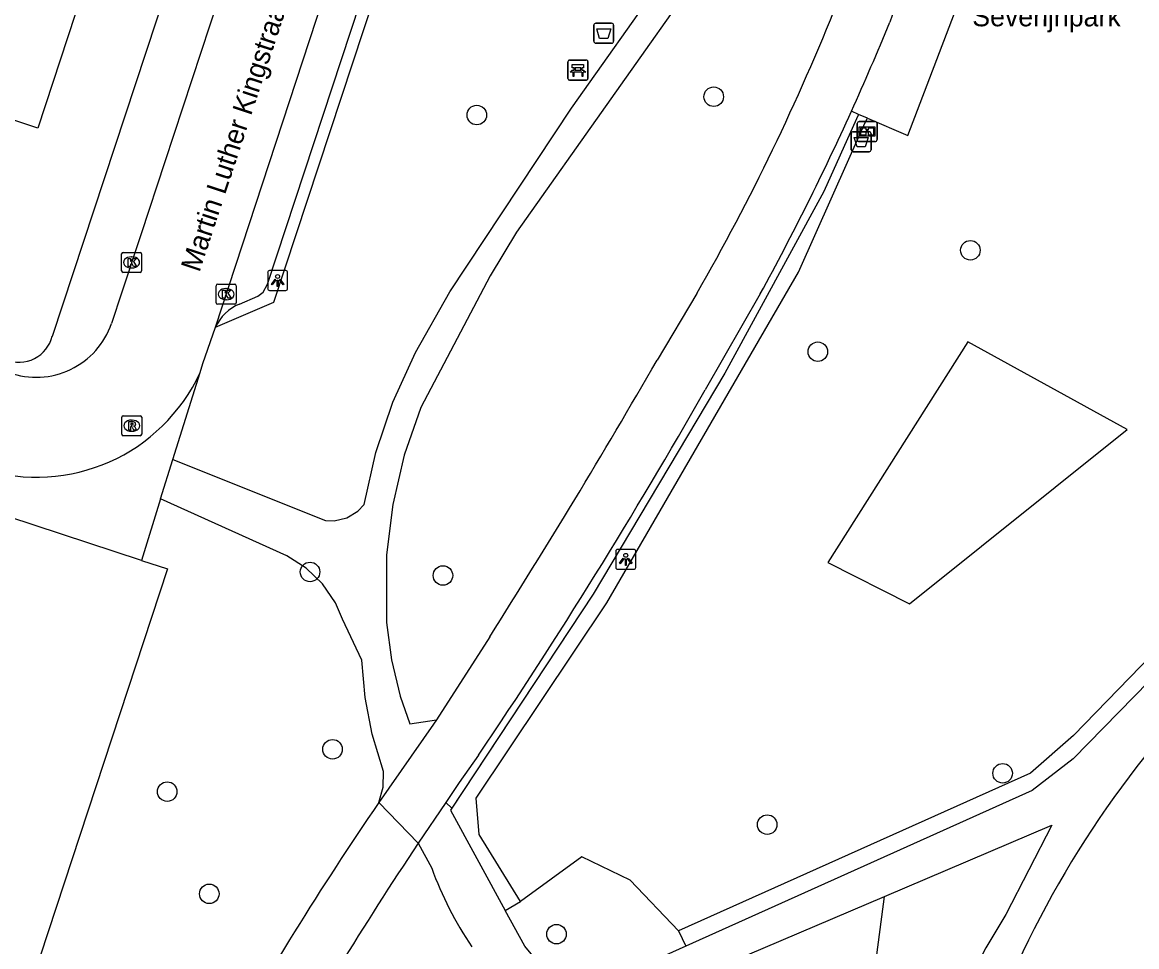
# Model space of a CAD drawing. Extents: x 157793 to 159380, y 380882 to 382313.
# Drawn here: x 159095 to 159150.8, y 381841.4 to 381887.7 of the extents above; entities that cross this region are included whole.
import ezdxf

# ---------------------------------------------------------------- set-up
doc = ezdxf.new("R2010")
doc.units = 0
for name, color, linetype in [('IMGEO_Afvalbak', 7, 'Continuous'), ('IMGEO_Bank', 7, 'Continuous'), ('IMGEO_Boom', 7, 'Continuous'), ('IMGEO_Fietspad_gesloten', 7, 'Continuous'), ('IMGEO_Groenvoorziening', 7, 'Continuous'), ('IMGEO_Haag', 7, 'Continuous'), ('IMGEO_Hek', 7, 'Continuous'), ('IMGEO_Informatiebord', 7, 'Continuous'), ('IMGEO_Kolk', 7, 'Continuous'), ('IMGEO_Lichtpunt', 7, 'Continuous'), ('IMGEO_Openbare_ruimte_label', 7, 'Continuous'), ('IMGEO_Pand', 7, 'Continuous'), ('IMGEO_Rijbaan_lokaal_open', 7, 'Continuous'), ('IMGEO_Rioolput', 7, 'Continuous'), ('IMGEO_Voetpad_halfverhard', 7, 'Continuous'), ('IMGEO_Voetpad_open', 7, 'Continuous')]:
    doc.layers.add(name, color=color, linetype=linetype)

msp = doc.modelspace()

# ---------------------------------------------------------------- linework, layer by layer
at = {"layer": 'IMGEO_Afvalbak'}
for p, q in [((159123.594, 381886.74), (159123.594, 381887.54)), ((159123.594, 381887.54), (159123.594, 381886.74)), ((159123.694, 381887.64), (159124.484, 381887.64)), ((159124.484, 381887.64), (159123.694, 381887.64)), ((159124.584, 381887.54), (159124.584, 381886.74)), ((159124.584, 381886.74), (159124.584, 381887.54)), ((159124.484, 381886.64), (159123.694, 381886.64)), ((159123.694, 381886.64), (159124.484, 381886.64)), ((159136.478, 381881.31), (159136.478, 381882.11)), ((159136.478, 381882.11), (159136.478, 381881.31)), ((159136.578, 381882.21), (159137.368, 381882.21)), ((159137.368, 381882.21), (159136.578, 381882.21)), ((159137.468, 381882.11), (159137.468, 381881.31)), ((159137.468, 381881.31), (159137.468, 381882.11)), ((159137.368, 381881.21), (159136.578, 381881.21)), ((159136.578, 381881.21), (159137.368, 381881.21))]:
    msp.add_line(p, q, dxfattribs=at)
for points in [[(159123.737, 381887.354), (159124.441, 381887.354), (159124.292, 381886.884), (159123.886, 381886.884), (159123.737, 381887.354)], [(159136.621, 381881.924), (159137.325, 381881.924), (159137.176, 381881.454), (159136.77, 381881.454), (159136.621, 381881.924)]]:
    msp.add_lwpolyline(points, dxfattribs=at)
for centre, start, end in [((159123.694, 381887.54), 90, 180), ((159123.694, 381887.54), 90, 180), ((159124.484, 381887.54), 0, 90), ((159124.484, 381887.54), 360, 90), ((159123.694, 381886.74), 180, 270), ((159123.694, 381886.74), 180, 270), ((159124.484, 381886.74), 270, 0), ((159124.484, 381886.74), 270, 0), ((159136.578, 381882.11), 90, 180), ((159136.578, 381882.11), 90, 180), ((159137.368, 381882.11), 0, 90), ((159137.368, 381882.11), 360, 90), ((159136.578, 381881.31), 180, 270), ((159136.578, 381881.31), 180, 270), ((159137.368, 381881.31), 270, 0), ((159137.368, 381881.31), 270, 0)]:
    msp.add_arc(centre, 0.1, start, end, dxfattribs=at)
at = {"layer": 'IMGEO_Bank'}
for p, q in [((159122.374, 381885.795), (159123.215, 381885.795)), ((159123.215, 381885.795), (159122.374, 381885.795)), ((159122.299, 381884.87), (159122.299, 381885.711)), ((159122.299, 381885.711), (159122.299, 381884.87)), ((159122.608, 381885.301), (159122.608, 381885.407)), ((159122.652, 381885.407), (159122.652, 381885.301)), ((159122.94, 381885.413), (159122.658, 381885.413)), ((159122.658, 381885.295), (159122.94, 381885.295)), ((159122.946, 381885.301), (159122.946, 381885.407)), ((159122.99, 381885.407), (159122.99, 381885.301)), ((159123.299, 381885.72), (159123.299, 381884.879)), ((159123.299, 381884.879), (159123.299, 381885.72)), ((159123.224, 381884.795), (159122.383, 381884.795)), ((159122.383, 381884.795), (159123.224, 381884.795)), ((159122.996, 381885.193), (159122.603, 381885.193))]:
    msp.add_line(p, q, dxfattribs=at)
for points in [[(159122.546, 381885.193), (159122.404, 381885.193), (159122.516, 381885.295), (159122.602, 381885.295)], [(159122.602, 381885.413), (159122.516, 381885.413), (159122.516, 381885.574), (159123.079, 381885.574), (159123.079, 381885.413), (159122.996, 381885.413)], [(159122.996, 381885.295), (159123.079, 381885.295), (159123.191, 381885.193), (159123.052, 381885.193)], [(159122.596, 381885.186), (159122.596, 381884.979), (159122.553, 381884.979), (159122.553, 381885.186)], [(159123.046, 381885.186), (159123.046, 381884.979), (159123.002, 381884.979), (159123.002, 381885.186)]]:
    msp.add_lwpolyline(points, dxfattribs=at)
for centre, radius, start, end in [((159122.377, 381885.717), 0.0779, 92.4484, 184.2845), ((159122.377, 381885.717), 0.0779, 92.4484, 184.2845), ((159123.221, 381885.717), 0.0779, 2.4484, 94.2845), ((159123.221, 381885.717), 0.0779, 2.4484, 94.2845), ((159122.601, 381885.406), 0.00671, 2.8957, 87.1043), ((159122.601, 381885.302), 0.00671, 272.8957, 357.1043), ((159122.658, 381885.406), 0.00671, 92.8957, 177.1043), ((159122.658, 381885.302), 0.00671, 182.8957, 267.1043), ((159122.94, 381885.406), 0.00671, 2.8957, 87.1043), ((159122.94, 381885.302), 0.00671, 272.8957, 357.1043), ((159122.997, 381885.406), 0.00671, 92.8957, 177.1043), ((159122.997, 381885.302), 0.00671, 182.8957, 267.1043), ((159122.377, 381884.873), 0.0779, 182.4484, 274.2845), ((159122.377, 381884.873), 0.0779, 182.4484, 274.2845), ((159122.546, 381885.186), 0.00671, 2.8957, 87.1043), ((159122.603, 381885.186), 0.00671, 92.8957, 177.1043), ((159122.995, 381885.186), 0.00671, 2.8957, 87.1043), ((159123.052, 381885.186), 0.00671, 92.8957, 177.1043), ((159123.221, 381884.873), 0.0779, 272.4484, 4.2845), ((159123.221, 381884.873), 0.0779, 272.4484, 4.2845)]:
    msp.add_arc(centre, radius, start, end, dxfattribs=at)
at = {"layer": 'IMGEO_Boom'}
for centre in [(159129.597, 381883.96), (159117.735, 381883.045), (159142.443, 381876.278), (159134.806, 381871.199), (159109.387, 381860.177), (159116.041, 381860), (159110.515, 381851.301), (159144.057, 381850.098), (159102.24, 381849.18), (159132.273, 381847.53), (159104.344, 381844.066), (159121.725, 381842.049)]:
    msp.add_circle(centre, 0.489, dxfattribs=at)
at = {"layer": 'IMGEO_Fietspad_gesloten'}
for points in [[(159138.659, 381888.358), (159138.534, 381888.022), (159138.408, 381887.687)], [(159128.751, 381874.114), (159126.757, 381870.772)], [(159131.927, 381874.098), (159129.165, 381869.287)], [(159118.384, 381856.932), (159115.712, 381852.775)], [(159115.712, 381852.775), (159115.569, 381852.555), (159112.829, 381848.642)], [(159117.817, 381851), (159117.337, 381850.316), (159116.86, 381849.631), (159116.186, 381848.64)], [(159114.806, 381846.608), (159112.829, 381848.642)], [(159116.186, 381848.64), (159114.806, 381846.608)]]:
    msp.add_lwpolyline(points, dxfattribs=at)
for centre, radius, start, end in [((159029.694, 381930.932), 114.195, 330.16196, 338.32783), ((159014.194, 381938.621), 134.251, 335.63248, 337.70369), ((159013.891, 381938.723), 134.569, 331.29902, 335.64619), ((158792.635, 382063.458), 385.701, 327.62513, 330.0282), ((158887.209, 382006.768), 278.287, 325.96223, 330.39442), ((159265.394, 381744.73), 184.591, 145.74137, 150.53503), ((159280.146, 381736.449), 198.676, 146.32625, 150.58386)]:
    msp.add_arc(centre, radius, start, end, dxfattribs=at)
at = {"layer": 'IMGEO_Groenvoorziening'}
for points in [[(159150.293, 381867.31), (159142.314, 381871.698), (159135.3, 381860.644), (159139.387, 381858.579), (159150.293, 381867.31)], [(159100.945, 381860.757), (159102.25, 381860.329), (159086.702, 381813.089)], [(159127.84, 381842.214), (159125.408, 381844.748), (159122.989, 381845.911), (159119.931, 381843.685)], [(159139.489, 381831.145), (159136.672, 381832.78), (159138.142, 381843.932)]]:
    msp.add_lwpolyline(points, dxfattribs=at)
at = {"layer": 'IMGEO_Haag'}
for points in [[(159136.84, 381883.079), (159136.747, 381882.863), (159135.106, 381879.217), (159130.155, 381870.129), (159123.566, 381859.06), (159116.479, 381848.347)], [(159119.931, 381843.685), (159117.854, 381847.033), (159117.706, 381848.855), (159124.251, 381858.636), (159133.84, 381875.188), (159137.183, 381882.664), (159137.287, 381882.887)], [(159169.269, 381874.2), (159168.785, 381874.617), (159162.203, 381867.022), (159147.602, 381851.989), (159145.445, 381850.112), (159127.84, 381842.214)], [(159119.154, 381843.238), (159119.931, 381843.685)], [(159127.84, 381842.214), (159128.2, 381841.446)]]:
    msp.add_lwpolyline(points, dxfattribs=at)
at = {"layer": 'IMGEO_Hek'}
for points in [[(159136.84, 381883.079), (159136.747, 381882.863)], [(159136.747, 381882.863), (159135.106, 381879.217), (159130.155, 381870.129), (159123.566, 381859.06), (159116.413, 381848.247)]]:
    msp.add_lwpolyline(points, dxfattribs=at)
at = {"layer": 'IMGEO_Informatiebord'}
for p, q in [((159136.779, 381881.815), (159136.779, 381882.615)), ((159136.779, 381882.615), (159136.779, 381881.815)), ((159136.879, 381882.715), (159137.669, 381882.715)), ((159137.669, 381882.715), (159136.879, 381882.715)), ((159137.769, 381882.615), (159137.769, 381881.815)), ((159137.769, 381881.815), (159137.769, 381882.615)), ((159137.669, 381881.715), (159136.879, 381881.715)), ((159136.879, 381881.715), (159137.669, 381881.715))]:
    msp.add_line(p, q, dxfattribs=at)
for points in [[(159136.88, 381882.447), (159137.668, 381882.447), (159137.668, 381881.983), (159136.88, 381881.983), (159136.88, 381882.447)], [(159136.945, 381882.382), (159136.945, 381882.048), (159137.22, 381882.048), (159137.221, 381882.261), (159137.325, 381882.262), (159137.326, 381882.048), (159137.603, 381882.048), (159137.603, 381882.382), (159137.327, 381882.382), (159137.327, 381882.302), (159137.221, 381882.302), (159137.221, 381882.382), (159136.945, 381882.382)]]:
    msp.add_lwpolyline(points, dxfattribs=at)
for centre, start, end in [((159136.879, 381882.615), 90, 180), ((159136.879, 381882.615), 90, 180), ((159137.669, 381882.615), 0, 90), ((159137.669, 381882.615), 360, 90), ((159136.879, 381881.815), 180, 270), ((159136.879, 381881.815), 180, 270), ((159137.669, 381881.815), 270, 0), ((159137.669, 381881.815), 270, 0)]:
    msp.add_arc(centre, 0.1, start, end, dxfattribs=at)
at = {"layer": 'IMGEO_Kolk'}
for p, q in [((159099.956, 381875.243), (159099.956, 381876.095)), ((159100.031, 381876.169), (159100.883, 381876.169)), ((159100.444, 381875.949), (159100.469, 381875.949)), ((159100.957, 381876.095), (159100.957, 381875.243)), ((159100.883, 381875.169), (159100.031, 381875.169)), ((159100.467, 381875.389), (159100.442, 381875.389)), ((159104.69, 381873.653), (159104.69, 381874.505)), ((159104.765, 381874.579), (159105.617, 381874.579)), ((159105.178, 381874.359), (159105.203, 381874.359)), ((159105.691, 381874.505), (159105.691, 381873.653)), ((159105.617, 381873.579), (159104.765, 381873.579)), ((159105.201, 381873.799), (159105.176, 381873.799))]:
    msp.add_line(p, q, dxfattribs=at)
for points in [[(159099.956, 381875.243), (159099.956, 381876.095)], [(159100.031, 381876.169), (159100.883, 381876.169)], [(159100.277, 381875.869), (159100.4, 381875.869), (159100.4, 381875.718), (159100.53, 381875.869), (159100.694, 381875.869), (159100.548, 381875.718), (159100.701, 381875.469), (159100.549, 381875.469), (159100.464, 381875.633), (159100.4, 381875.566), (159100.4, 381875.469), (159100.277, 381875.469), (159100.277, 381875.869)], [(159100.957, 381876.095), (159100.957, 381875.243)], [(159100.883, 381875.169), (159100.031, 381875.169)], [(159104.69, 381873.653), (159104.69, 381874.505)], [(159104.765, 381874.579), (159105.617, 381874.579)], [(159105.011, 381874.279), (159105.134, 381874.279), (159105.134, 381874.128), (159105.264, 381874.279), (159105.428, 381874.279), (159105.282, 381874.128), (159105.435, 381873.879), (159105.283, 381873.879), (159105.198, 381874.043), (159105.134, 381873.976), (159105.134, 381873.879), (159105.011, 381873.879), (159105.011, 381874.279)], [(159105.691, 381874.505), (159105.691, 381873.653)], [(159105.617, 381873.579), (159104.765, 381873.579)]]:
    msp.add_lwpolyline(points, dxfattribs=at)
for centre, start, end in [((159100.033, 381876.093), 91.552, 178.448), ((159100.033, 381876.093), 91.552, 178.448), ((159100.881, 381876.093), 1.552, 88.448), ((159100.881, 381876.093), 1.552, 88.448), ((159100.033, 381875.245), 181.552, 268.448), ((159100.033, 381875.245), 181.552, 268.448), ((159100.881, 381875.245), 271.552, 358.448), ((159100.881, 381875.245), 271.552, 358.448), ((159104.767, 381874.503), 91.552, 178.448), ((159104.767, 381874.503), 91.552, 178.448), ((159105.615, 381874.503), 1.552, 88.448), ((159105.615, 381874.503), 1.552, 88.448), ((159104.767, 381873.655), 181.552, 268.448), ((159104.767, 381873.655), 181.552, 268.448), ((159105.615, 381873.655), 271.552, 358.448), ((159105.615, 381873.655), 271.552, 358.448)]:
    msp.add_arc(centre, 0.0765, start, end, dxfattribs=at)
for centre, major_axis, ratio, start_param, end_param in [((159100.443, 381875.669), (-0.387, 0.002), 0.722429, 4.712389, 7.853982), ((159100.468, 381875.669), (-0.39, 0.002), 0.717154, 1.570796, 4.712389), ((159105.177, 381874.079), (-0.387, 0.002), 0.722429, 4.712389, 7.853982), ((159105.202, 381874.079), (-0.39, 0.002), 0.717154, 1.570796, 4.712389)]:
    msp.add_ellipse(centre, major_axis=major_axis, ratio=ratio, start_param=start_param, end_param=end_param, dxfattribs=at)
at = {"layer": 'IMGEO_Lichtpunt'}
for p, q in [((159107.268, 381875.166), (159107.268, 381874.359)), ((159107.268, 381875.166), (159107.268, 381874.359)), ((159108.17, 381875.261), (159107.362, 381875.261)), ((159108.17, 381875.261), (159107.362, 381875.261)), ((159108.264, 381874.359), (159108.264, 381875.166)), ((159108.264, 381874.359), (159108.264, 381875.166)), ((159107.362, 381874.265), (159108.17, 381874.265)), ((159107.362, 381874.265), (159108.17, 381874.265)), ((159125.597, 381861.305), (159124.789, 381861.305)), ((159125.597, 381861.305), (159124.789, 381861.305)), ((159124.695, 381861.21), (159124.695, 381860.403)), ((159124.695, 381861.21), (159124.695, 381860.403)), ((159125.691, 381860.403), (159125.691, 381861.21)), ((159125.691, 381860.403), (159125.691, 381861.21)), ((159124.789, 381860.309), (159125.597, 381860.309)), ((159124.789, 381860.309), (159125.597, 381860.309))]:
    msp.add_line(p, q, dxfattribs=at)
for points in [[(159107.642, 381874.83), (159107.681, 381874.802), (159107.493, 381874.54), (159107.455, 381874.567), (159107.642, 381874.83)], [(159107.744, 381874.782), (159107.791, 381874.782), (159107.791, 381874.46), (159107.744, 381874.46), (159107.744, 381874.782)], [(159107.854, 381874.802), (159107.892, 381874.829), (159108.079, 381874.567), (159108.04, 381874.539), (159107.854, 381874.802)], [(159125.069, 381860.874), (159125.108, 381860.846), (159124.92, 381860.584), (159124.882, 381860.611), (159125.069, 381860.874)], [(159125.171, 381860.826), (159125.218, 381860.826), (159125.218, 381860.504), (159125.171, 381860.504), (159125.171, 381860.826)], [(159125.281, 381860.846), (159125.319, 381860.873), (159125.506, 381860.611), (159125.467, 381860.583), (159125.281, 381860.846)]]:
    msp.add_lwpolyline(points, dxfattribs=at)
for centre in [(159107.767, 381874.964), (159125.194, 381861.008)]:
    msp.add_circle(centre, 0.0994, dxfattribs=at)
for centre, start, end in [((159107.362, 381875.166), 90, 180), ((159107.362, 381875.166), 90, 180), ((159108.17, 381875.166), 0, 90), ((159108.17, 381875.166), 0, 90), ((159107.362, 381874.359), 180, 270), ((159107.362, 381874.359), 180, 270), ((159108.17, 381874.359), 270, 0), ((159108.17, 381874.359), 270, 360), ((159124.789, 381861.21), 90, 180), ((159124.789, 381861.21), 90, 180), ((159125.597, 381861.21), 0, 90), ((159125.597, 381861.21), 0, 90), ((159124.789, 381860.403), 180, 270), ((159124.789, 381860.403), 180, 270), ((159125.597, 381860.403), 270, 0), ((159125.597, 381860.403), 270, 360)]:
    msp.add_arc(centre, 0.0946, start, end, dxfattribs=at)
at = {"layer": 'IMGEO_Pand'}
msp.add_lwpolyline([(159097.64, 381888.075), (159095.76, 381882.388), (159092.484, 381883.466), (159090.128, 381884.241), (159089.201, 381881.341), (159088.242, 381881.656), (159087.435, 381881.922), (159086.502, 381879.084), (159082.702, 381880.332), (159083.635, 381883.172), (159083.255, 381883.296), (159084.231, 381886.257), (159087.027, 381885.335), (159087.881, 381887.923), (159087.281, 381888.121), (159086.987, 381888.781), (159087.607, 381890.66), (159088.431, 381891.125)], dxfattribs=at)
at = {"layer": 'IMGEO_Rijbaan_lokaal_open'}
for points in [[(159125.179, 381950.718), (159123.757, 381946.37), (159122.535, 381942.662), (159118.931, 381931.726), (159117.028, 381925.949), (159113.282, 381914.584), (159111.378, 381908.806), (159107.636, 381897.45), (159105.727, 381891.656), (159102.119, 381880.704), (159100.932, 381877.102), (159099.972, 381874.182), (159099.45, 381872.617)], [(159104.656, 381872.421), (159123.848, 381930.958), (159127.576, 381941.918), (159129.368, 381947.338)], [(159103.885, 381870.159), (159104.024, 381870.602), (159104.656, 381872.421)]]:
    msp.add_lwpolyline(points, dxfattribs=at)
for centre, radius, start, end in [((159095.677, 381873.907), 3.988, 250.2131, 341.1227), ((159095.693, 381873.939), 9.022, 252.5778, 335.23)]:
    msp.add_arc(centre, radius, start, end, dxfattribs=at)
at = {"layer": 'IMGEO_Rioolput'}
for p, q in [((159099.964, 381867.069), (159099.964, 381867.921)), ((159100.039, 381867.995), (159100.891, 381867.995)), ((159100.965, 381867.921), (159100.965, 381867.069)), ((159100.452, 381867.775), (159100.477, 381867.775)), ((159100.891, 381866.995), (159100.039, 381866.995)), ((159100.475, 381867.215), (159100.45, 381867.215))]:
    msp.add_line(p, q, dxfattribs=at)
for points in [[(159099.964, 381867.069), (159099.964, 381867.921)], [(159100.039, 381867.995), (159100.891, 381867.995)], [(159100.965, 381867.921), (159100.965, 381867.069)], [(159100.553, 381867.693), (159100.301, 381867.695), (159100.301, 381867.295)], [(159100.301, 381867.295), (159100.425, 381867.295), (159100.425, 381867.457), (159100.436, 381867.457)], [(159100.479, 381867.614), (159100.425, 381867.614), (159100.425, 381867.533)], [(159100.425, 381867.533), (159100.477, 381867.533)], [(159100.483, 381867.428), (159100.554, 381867.295), (159100.694, 381867.295), (159100.629, 381867.421)], [(159100.891, 381866.995), (159100.039, 381866.995)]]:
    msp.add_lwpolyline(points, dxfattribs=at)
for centre, radius, start, end in [((159100.041, 381867.919), 0.0765, 91.552, 178.448), ((159100.041, 381867.919), 0.0765, 91.552, 178.448), ((159100.889, 381867.919), 0.0765, 1.552, 88.448), ((159100.889, 381867.919), 0.0765, 1.552, 88.448), ((159100.435, 381867.404), 0.0533, 26.0293, 88.6989), ((159100.461, 381867.722), 0.19, 274.7715, 282.9687), ((159100.485, 381867.518), 0.0964, 77.0061, 93.1865), ((159100.499, 381867.575), 0.0378, 276.6634, 79.6772), ((159100.552, 381867.583), 0.109, 350.3612, 89.416), ((159100.55, 381867.583), 0.112, 277.5842, 350.9817), ((159100.534, 381867.368), 0.108, 29.5134, 73.7905), ((159100.041, 381867.071), 0.0765, 181.552, 268.448), ((159100.041, 381867.071), 0.0765, 181.552, 268.448), ((159100.889, 381867.071), 0.0765, 271.552, 358.448), ((159100.889, 381867.071), 0.0765, 271.552, 358.448)]:
    msp.add_arc(centre, radius, start, end, dxfattribs=at)
for centre, major_axis, ratio, start_param, end_param in [((159100.451, 381867.495), (-0.387, 0.002), 0.722429, 4.712389, 7.853982), ((159100.476, 381867.495), (-0.39, 0.002), 0.717154, 1.570796, 4.712389)]:
    msp.add_ellipse(centre, major_axis=major_axis, ratio=ratio, start_param=start_param, end_param=end_param, dxfattribs=at)
at = {"layer": 'IMGEO_Voetpad_halfverhard'}
for points in [[(159102.523, 381865.804), (159110.164, 381862.744), (159110.598, 381862.732), (159111.229, 381862.884), (159111.783, 381863.223), (159112.094, 381863.554), (159112.675, 381866.149), (159113.525, 381868.669), (159114.668, 381871.154), (159116.391, 381874.196), (159122.468, 381883.397), (159127.06, 381889.882), (159128.602, 381892.276), (159129.886, 381894.817), (159130.795, 381897.167), (159134.101, 381907.119), (159135.105, 381910.814), (159135.907, 381914.558), (159136.668, 381920.131), (159136.85, 381923.901), (159136.373, 381934.172), (159135.778, 381939.114), (159136.179, 381946.087), (159138.283, 381954.378)], [(159129.159, 381890.544), (159119.727, 381877.187), (159118.403, 381874.999), (159114.927, 381868.414), (159114.098, 381866.019), (159113.525, 381863.55), (159113.212, 381861.034), (159113.208, 381857.651), (159113.46, 381855.784), (159113.907, 381853.953), (159114.384, 381852.569), (159115.712, 381852.775)], [(159169.269, 381874.2), (159162.037, 381865.594), (159147.584, 381850.827), (159145.532, 381849.246), (159128.2, 381841.446)], [(159112.829, 381848.642), (159113.045, 381849.399), (159113.067, 381850.187), (159112.496, 381852.062), (159112.145, 381853.9), (159111.989, 381855.765), (159111.008, 381857.806), (159110.656, 381858.625), (159110.018, 381859.574), (159109.197, 381860.37), (159108.228, 381860.977), (159101.91, 381863.842)], [(159116.186, 381848.64), (159116.479, 381848.347)], [(159116.479, 381848.347), (159116.413, 381848.247), (159119.154, 381843.238)], [(159138.142, 381843.932), (159146.517, 381847.499), (159144.219, 381843.036)], [(159114.806, 381846.608), (159115.478, 381845.359)], [(159126.106, 381838.805), (159138.142, 381843.932)], [(159121.799, 381839.456), (159120.136, 381841.444), (159119.154, 381843.238)], [(159128.2, 381841.446), (159124.38, 381839.727), (159121.799, 381839.456)]]:
    msp.add_lwpolyline(points, dxfattribs=at)
for centre, radius, start, end in [((159191.935, 381818.669), 51.992, 136.6662, 159.3242), ((159132.507, 381851.547), 18.118, 199.9705, 213.9828), ((159173.582, 381824.454), 34.748, 147.6732, 168.2544)]:
    msp.add_arc(centre, radius, start, end, dxfattribs=at)
at = {"layer": 'IMGEO_Voetpad_open'}
for points in [[(159096.489, 381871.982), (159122.543, 381950.964)], [(159104.656, 381872.421), (159107.574, 381873.671), (159130.125, 381941.978), (159130.781, 381943.884), (159130.209, 381944.093)], [(159105.856, 381873.582), (159106.774, 381873.987), (159107.036, 381874.182), (159107.257, 381874.575), (159126.272, 381932.286), (159128.956, 381940.363), (159130.209, 381944.093)], [(159137.287, 381882.887), (159139.316, 381882.017), (159142.341, 381889.998), (159141.261, 381890.422)], [(159136.84, 381883.079), (159136.486, 381883.231)], [(159137.287, 381882.887), (159136.84, 381883.079)], [(159102.523, 381865.804), (159103.885, 381870.159)], [(159100.945, 381860.757), (159078.224, 381868.217)], [(159101.91, 381863.842), (159102.523, 381865.804)], [(159101.91, 381863.842), (159100.945, 381860.757)]]:
    msp.add_lwpolyline(points, dxfattribs=at)
for centre, radius, start, end in [((159106.679, 381871.53), 2.211, 111.864, 156.2433), ((159094.813, 381872.396), 1.726, 247.8681, 346.1258)]:
    msp.add_arc(centre, radius, start, end, dxfattribs=at)

# ---------------------------------------------------------------- texts
at = {"layer": 'IMGEO_Openbare_ruimte_label'}
for s, rotation, p in [('Martin Luther Kingstraat', 71.7643, (159103.85, 381875.139)), ('Severijnpark', 359.9427, (159142.536, 381887.487))]:
    msp.add_text(s, height=1, rotation=rotation, dxfattribs=at).set_placement(p)

doc.saveas('drawing.dxf')
